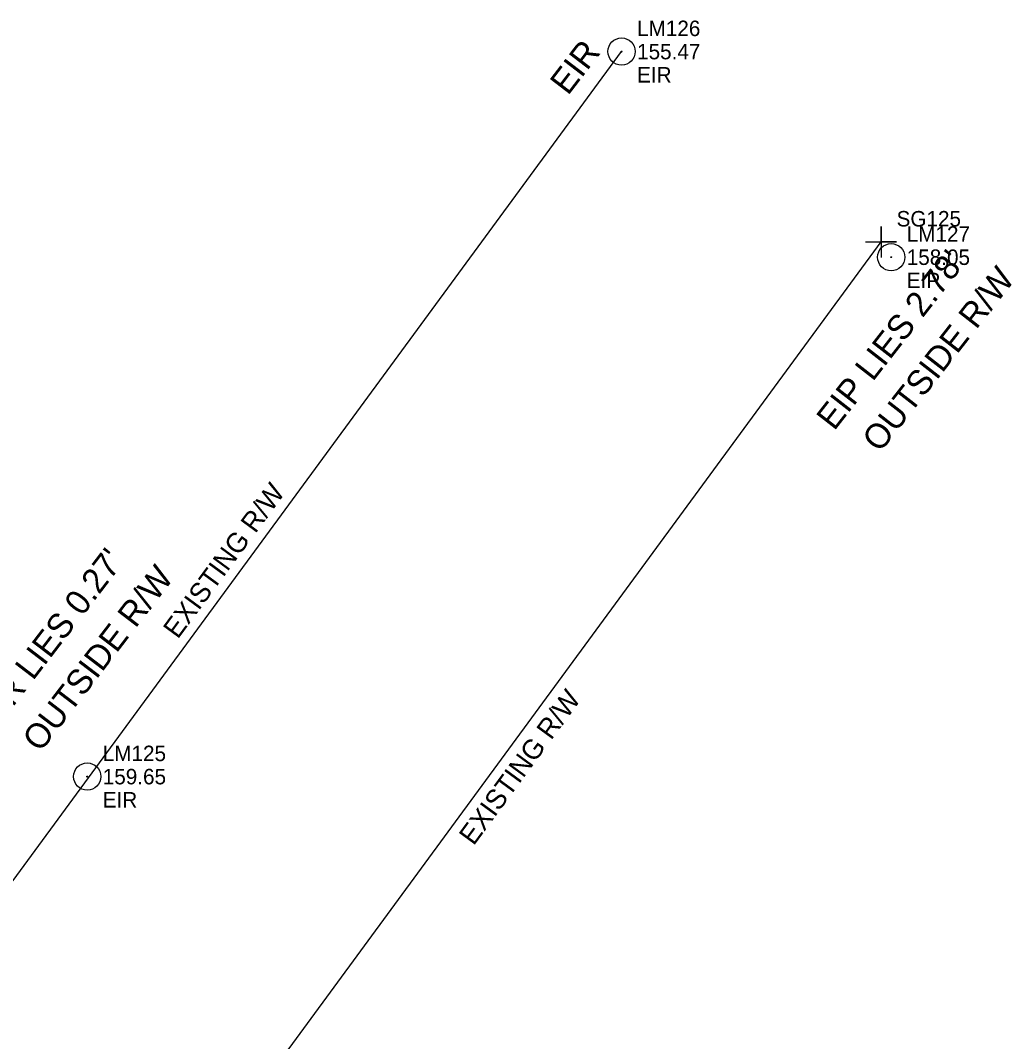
# Model space of a CAD drawing. Extents: x 2262665 to 2270527, y 505476 to 514960.
# Drawn here: x 2266653.9 to 2266814, y 511805.4 to 511970.4 of the extents above; entities that cross this region are included whole.
import ezdxf

# ---------------------------------------------------------------- set-up
doc = ezdxf.new("R2010")
doc.units = 0
for name, color, linetype in [('Exist Property Corner CELL', 7, 'Continuous'), ('Exist Property Corner Cogo Number', 7, 'Continuous'), ('Exist Property Iron Pin CELL', 7, 'Continuous'), ('Exist Property Iron Pin Cogo Comment', 7, 'Continuous'), ('Exist Property Iron Pin Cogo Elevation', 7, 'Continuous'), ('Exist Property Iron Pin Cogo Number', 7, 'Continuous'), ('Exist Property Iron Pin Text', 7, 'Continuous'), ('Exist Right of Way Line', 7, 'Continuous'), ('Exist Right of Way Line Text', 7, 'Continuous')]:
    doc.layers.add(name, color=color, linetype=linetype)

msp = doc.modelspace()

# ---------------------------------------------------------------- linework, layer by layer
at = {"layer": 'Exist Property Corner CELL'}
msp.add_line((2266792.92, 511934.6), (2266792.92, 511934.6), dxfattribs=at)
msp.add_lwpolyline([(2266790.42, 511934.6), (2266795.42, 511934.6), (2266792.92, 511934.6), (2266792.92, 511937.1), (2266792.92, 511932.1)], dxfattribs=at)
at = {"layer": 'Exist Property Iron Pin CELL'}
for centre, radius in [((2266751, 511965.37), 2.2), ((2266751, 511965.37), 0.0707), ((2266794.56, 511932.13), 2.2), ((2266794.56, 511932.13), 0.0707), ((2266664.68, 511848.18), 2.2), ((2266664.68, 511848.18), 0.0707)]:
    msp.add_circle(centre, radius, dxfattribs=at)
at = {"layer": 'Exist Right of Way Line'}
for p, q in [((2266516.56, 511645.89), (2266751, 511965.37)), ((2266563.3, 511621.69), (2266792.92, 511934.6))]:
    msp.add_line(p, q, dxfattribs=at)

# ---------------------------------------------------------------- texts
at = {"layer": 'Exist Property Corner Cogo Number'}
msp.add_text('SG125', height=2.5, dxfattribs=at).set_placement((2266795.42, 511937.1))
at = {"layer": 'Exist Property Iron Pin Cogo Comment'}
for s, p in [('EIR', (2266753.5, 511960.37)), ('EIP', (2266797.06, 511927.13)), ('EIR', (2266667.18, 511843.18))]:
    msp.add_text(s, height=2.5, dxfattribs=at).set_placement(p)
at = {"layer": 'Exist Property Iron Pin Cogo Elevation'}
for s, p in [('155.47', (2266753.5, 511964.12)), ('158.05', (2266797.06, 511930.88)), ('159.65', (2266667.18, 511846.93))]:
    msp.add_text(s, height=2.5, dxfattribs=at).set_placement(p)
at = {"layer": 'Exist Property Iron Pin Cogo Number'}
for s, p in [('LM126', (2266753.5, 511967.87)), ('LM127', (2266797.06, 511934.63)), ('LM125', (2266667.18, 511850.68))]:
    msp.add_text(s, height=2.5, dxfattribs=at).set_placement(p)
at = {"layer": 'Exist Property Iron Pin Text'}
for s, rotation, p in [('EIR', 52.547, (2266742.33, 511958.15)), ("EIP LIES 2.78'", 52.0108, (2266785.34, 511903.95)), ('OUTSIDE R/W', 52.0108, (2266792.73, 511900.42)), ("EIR LIES 0.27'", 52.547, (2266649.58, 511855.32)), ('OUTSIDE R/W', 52.547, (2266657.1, 511851.98))]:
    msp.add_text(s, height=4, rotation=rotation, dxfattribs=at).set_placement(p)
at = {"layer": 'Exist Right of Way Line Text'}
for p in [(2266679.3, 511870.3), (2266727.09, 511836.9)]:
    msp.add_text('EXISTING R/W', height=3.2, rotation=53.7279, dxfattribs=at).set_placement(p)

doc.saveas('drawing.dxf')
